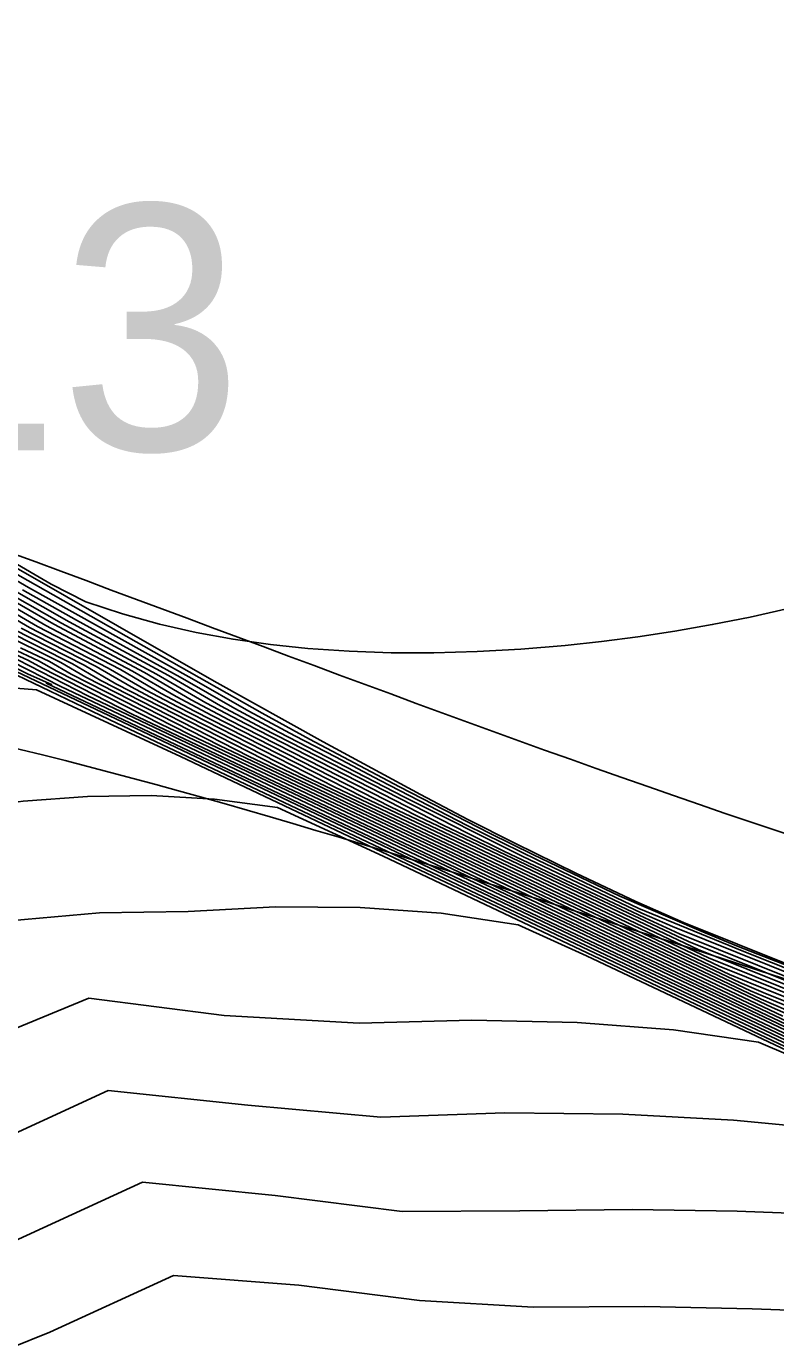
# Model space of a CAD drawing. Extents: x 2356077 to 2359823, y 225951 to 227822.
# Drawn here: x 2357595.56 to 2357603.19, y 226802.88 to 226816.22 of the extents above; entities that cross this region are included whole.
import ezdxf

# ---------------------------------------------------------------- set-up
doc = ezdxf.new("R2010")
doc.units = 0
for name, color, linetype in [('DTM Contours Major', 7, 'Continuous'), ('DTM Contours Minor', 7, 'Continuous'), ('Exist DTM Breakline', 7, 'Continuous'), ('Exist DTM Breakline Underwater', 7, 'Continuous'), ('Exist DTM Breakline Underwater Cogo Number', 7, 'Continuous'), ('Exist DTM Drainline', 7, 'Continuous')]:
    doc.layers.add(name, color=color, linetype=linetype)

msp = doc.modelspace()

# ---------------------------------------------------------------- linework, layer by layer
at = {"layer": 'DTM Contours Major'}
for points in [[(2357603.757, 226806.45), (2357602.844, 226806.813), (2357601.794, 226807.244), (2357600.765, 226807.736), (2357600.047, 226808.09), (2357599.161, 226808.547), (2357598.709, 226808.786), (2357598.292, 226809.001), (2357597.825, 226809.252), (2357597.245, 226809.583), (2357595.584, 226810.508), (2357594.342, 226811.232)], [(2357603.934, 226806.166), (2357602.503, 226806.742), (2357599.273, 226808.275), (2357597.449, 226809.209), (2357597.087, 226809.4), (2357596.641, 226809.66), (2357595.759, 226810.123), (2357594.372, 226810.93)], [(2357603.29, 226806.212), (2357603.038, 226806.321), (2357597.829, 226808.792), (2357596.321, 226809.563), (2357596.031, 226809.732), (2357595.353, 226810.074)], [(2357603.607, 226805.885), (2357596.188, 226809.406), (2357595.476, 226809.773)], [(2357604.444, 226805.322), (2357597.131, 226808.79), (2357595.667, 226809.468), (2357595.283, 226809.498), (2357594.901, 226809.51), (2357594.521, 226809.504), (2357594.141, 226809.482), (2357593.762, 226809.444), (2357593.383, 226809.392), (2357592.383, 226808.975), (2357584.946, 226805.554), (2357584.697, 226805.521), (2357584.444, 226805.494), (2357584.053, 226805.166), (2357583.283, 226805.129)], [(2357603.78, 226804.127), (2357602.795, 226804.164), (2357601.725, 226804.182), (2357600.583, 226804.169), (2357599.387, 226804.161), (2357598.094, 226804.326), (2357596.745, 226804.461), (2357595.439, 226803.86), (2357594.209, 226803.323), (2357592.88, 226802.986), (2357591.572, 226802.624), (2357589.061, 226801.894), (2357588.336, 226801.668), (2357587.613, 226801.437), (2357587.001, 226801.312), (2357585.695, 226800.959), (2357584.435, 226800.628), (2357583.206, 226800.316)]]:
    msp.add_lwpolyline(points, dxfattribs=at)
at = {"layer": 'DTM Contours Minor'}
for points in [[(2357603.313, 226810.295), (2357602.924, 226810.208), (2357602.54, 226810.132), (2357602.159, 226810.066), (2357601.783, 226810.009), (2357601.412, 226809.961), (2357601.045, 226809.921), (2357600.592, 226809.883), (2357600.147, 226809.858), (2357599.708, 226809.845), (2357599.275, 226809.846), (2357598.848, 226809.861), (2357598.426, 226809.89), (2357598.045, 226809.93), (2357597.666, 226809.983), (2357597.29, 226810.052), (2357596.916, 226810.137), (2357596.542, 226810.24), (2357596.169, 226810.362), (2357595.815, 226810.542), (2357594.459, 226811.333)], [(2357603.345, 226806.66), (2357602.249, 226807.101), (2357601.762, 226807.316), (2357601.151, 226807.602), (2357600.53, 226807.908), (2357600.055, 226808.151), (2357599.572, 226808.403), (2357598.582, 226808.938), (2357597.474, 226809.557), (2357594.989, 226810.979)], [(2357603.775, 226806.485), (2357603.141, 226806.725), (2357602.785, 226806.865), (2357602.427, 226807.013), (2357601.599, 226807.37), (2357600.723, 226807.789), (2357600.275, 226808.011), (2357599.358, 226808.483), (2357598.444, 226808.968), (2357597.96, 226809.23), (2357595.01, 226810.899)], [(2357603.705, 226806.216), (2357602.609, 226806.658), (2357598.99, 226808.375), (2357597.274, 226809.253), (2357596.934, 226809.432), (2357596.519, 226809.675), (2357595.677, 226810.112), (2357594.385, 226810.867)], [(2357604.278, 226805.945), (2357602.981, 226806.464), (2357602.715, 226806.574), (2357598.702, 226808.478), (2357597.098, 226809.299), (2357596.781, 226809.465), (2357596.396, 226809.69), (2357595.593, 226810.104), (2357594.398, 226810.8)], [(2357603.891, 226806.226), (2357602.397, 226806.827), (2357599.548, 226808.179), (2357597.623, 226809.164), (2357597.239, 226809.368), (2357596.764, 226809.645), (2357595.841, 226810.135), (2357594.852, 226810.707)], [(2357603.779, 226806.399), (2357602.136, 226807.06), (2357601.823, 226807.197), (2357600.606, 226807.775), (2357599.404, 226808.381), (2357598.131, 226809.039), (2357597.683, 226809.278), (2357597.127, 226809.598), (2357596.072, 226810.178), (2357595.523, 226810.485)], [(2357603.85, 226806.285), (2357602.297, 226806.91), (2357601.064, 226807.491), (2357600.229, 226807.887), (2357599.81, 226808.09), (2357597.795, 226809.121), (2357597.389, 226809.337), (2357596.885, 226809.629), (2357595.921, 226810.147), (2357595.402, 226810.442)], [(2357603.812, 226806.343), (2357602.208, 226806.988), (2357601.853, 226807.15), (2357600.42, 226807.829), (2357600.05, 226808.012), (2357597.965, 226809.079), (2357597.537, 226809.307), (2357597.007, 226809.613), (2357595.998, 226810.161), (2357595.461, 226810.465)], [(2357604.344, 226805.831), (2357603.186, 226806.297), (2357602.929, 226806.406), (2357598.123, 226808.686), (2357596.474, 226809.531), (2357596.152, 226809.719), (2357595.431, 226810.085)], [(2357604.311, 226805.888), (2357603.083, 226806.381), (2357602.821, 226806.49), (2357598.414, 226808.581), (2357596.922, 226809.344), (2357596.628, 226809.498), (2357596.273, 226809.705), (2357595.511, 226810.095)], [(2357603.396, 226806.127), (2357603.148, 226806.236), (2357597.533, 226808.899), (2357596.169, 226809.596), (2357595.913, 226809.745), (2357595.277, 226810.062)], [(2357604.329, 226805.411), (2357596.482, 226809.131), (2357594.869, 226809.902)], [(2357603.488, 226805.974), (2357596.64, 226809.222), (2357595.732, 226809.684), (2357595.578, 226809.77), (2357595.326, 226809.885)], [(2357603.373, 226806.062), (2357596.938, 226809.115), (2357595.873, 226809.657), (2357595.685, 226809.764), (2357595.412, 226809.892)], [(2357603.259, 226806.149), (2357597.236, 226809.007), (2357596.018, 226809.627), (2357595.797, 226809.756), (2357595.503, 226809.897)], [(2357603.94, 226805.627), (2357595.248, 226809.752)], [(2357604.053, 226805.607), (2357595.765, 226809.537), (2357595.819, 226809.522), (2357595.581, 226809.627), (2357595.368, 226809.736)], [(2357603.942, 226805.695), (2357595.913, 226809.502), (2357595.407, 226809.761)], [(2357604.573, 226805.228), (2357599.193, 226807.778), (2357598.116, 226808.273), (2357597.476, 226808.356), (2357596.833, 226808.392), (2357596.185, 226808.385), (2357595.53, 226808.336), (2357594.865, 226808.248), (2357594.19, 226808.121), (2357592.857, 226807.782), (2357591.497, 226807.343), (2357590.131, 226806.835), (2357588.753, 226806.211), (2357585.943, 226804.919), (2357585.547, 226804.797), (2357585.171, 226804.703), (2357584.677, 226804.416), (2357583.985, 226804.383), (2357582.957, 226804.033)], [(2357604.718, 226805.127), (2357601.261, 226806.764), (2357600.564, 226807.079), (2357599.781, 226807.195), (2357598.957, 226807.255), (2357598.098, 226807.261), (2357597.207, 226807.212), (2357596.306, 226807.2), (2357595.39, 226807.12), (2357593.952, 226806.641), (2357592.536, 226806.246), (2357591.116, 226805.793), (2357589.71, 226805.31), (2357588.337, 226804.821), (2357586.951, 226804.288), (2357586.362, 226804.055), (2357585.858, 226803.905), (2357585.291, 226803.666), (2357584.874, 226803.642), (2357583.86, 226803.329), (2357583.209, 226803.136)], [(2357603.337, 226805.746), (2357603.012, 226805.884), (2357602.146, 226806.009), (2357601.166, 226806.085), (2357600.093, 226806.109), (2357598.947, 226806.076), (2357597.575, 226806.156), (2357596.198, 226806.332), (2357594.792, 226805.751), (2357593.535, 226805.21), (2357592.054, 226804.814), (2357590.597, 226804.387), (2357587.816, 226803.534), (2357587.132, 226803.298), (2357586.344, 226802.936), (2357585.891, 226802.914), (2357585.343, 226802.808), (2357584.168, 226802.482), (2357582.811, 226802.121)], [(2357603.791, 226804.993), (2357602.757, 226805.092), (2357601.631, 226805.152), (2357600.429, 226805.164), (2357599.169, 226805.121), (2357597.817, 226805.243), (2357596.396, 226805.394), (2357595.038, 226804.77), (2357593.737, 226804.258), (2357592.351, 226803.889), (2357590.992, 226803.495), (2357588.399, 226802.712), (2357587.698, 226802.475), (2357586.962, 226802.186), (2357586.47, 226802.158), (2357585.248, 226801.83), (2357584.017, 226801.518), (2357582.765, 226801.218)], [(2357603.983, 226803.136), (2357602.946, 226803.173), (2357601.854, 226803.194), (2357600.717, 226803.189), (2357599.563, 226803.257), (2357598.333, 226803.414), (2357597.061, 226803.512), (2357595.801, 226802.933), (2357594.589, 226802.447), (2357593.327, 226802.141), (2357592.084, 226801.81), (2357589.688, 226801.133), (2357588.921, 226800.887), (2357588.2, 226800.686), (2357587.534, 226800.537), (2357584.883, 226799.827), (2357583.078, 226799.358)]]:
    msp.add_lwpolyline(points, dxfattribs=at)
at = {"layer": 'Exist DTM Breakline'}
msp.add_spline([(2357560.647, 226784.157), (2357579.194, 226813.797), (2357610.316, 226806.105), (2357665.993, 226838.755), (2357684.212, 226874.582), (2357696.408, 226900.16)], degree=3, dxfattribs=at)
at = {"layer": 'Exist DTM Breakline Underwater'}
for points in [[(2357599.673, 226759.537), (2357632.912, 226785.572), (2357686.254, 226809.636), (2357716.995, 226856.561), (2357730.688, 226885.555)], [(2357556.564, 226758.637), (2357564.307, 226781.559), (2357585.412, 226809.405), (2357614.858, 226803.405), (2357668.761, 226835.297), (2357689.369, 226869.515)]]:
    msp.add_spline(points, degree=3, dxfattribs=at)
at = {"layer": 'Exist DTM Drainline'}
msp.add_spline([(2357699.586, 226858.192), (2357670.366, 226820.782), (2357623.327, 226796.892), (2357587.218, 226772.268), (2357568.803, 226744.252), (2357555.19, 226717.62), (2357555.017, 226695.126), (2357553.473, 226672.759), (2357563.697, 226642.736), (2357576.526, 226627.993), (2357663.798, 226499.169), (2357732.721, 226415.647), (2357803.211, 226342.215), (2357874.586, 226264.309)], degree=3, dxfattribs=at)

# ---------------------------------------------------------------- texts
at = {"layer": 'Exist DTM Breakline Underwater Cogo Number'}
msp.add_text('D1213', height=2.5, dxfattribs=at).set_placement((2357587.912, 226811.905))

doc.saveas('drawing.dxf')
